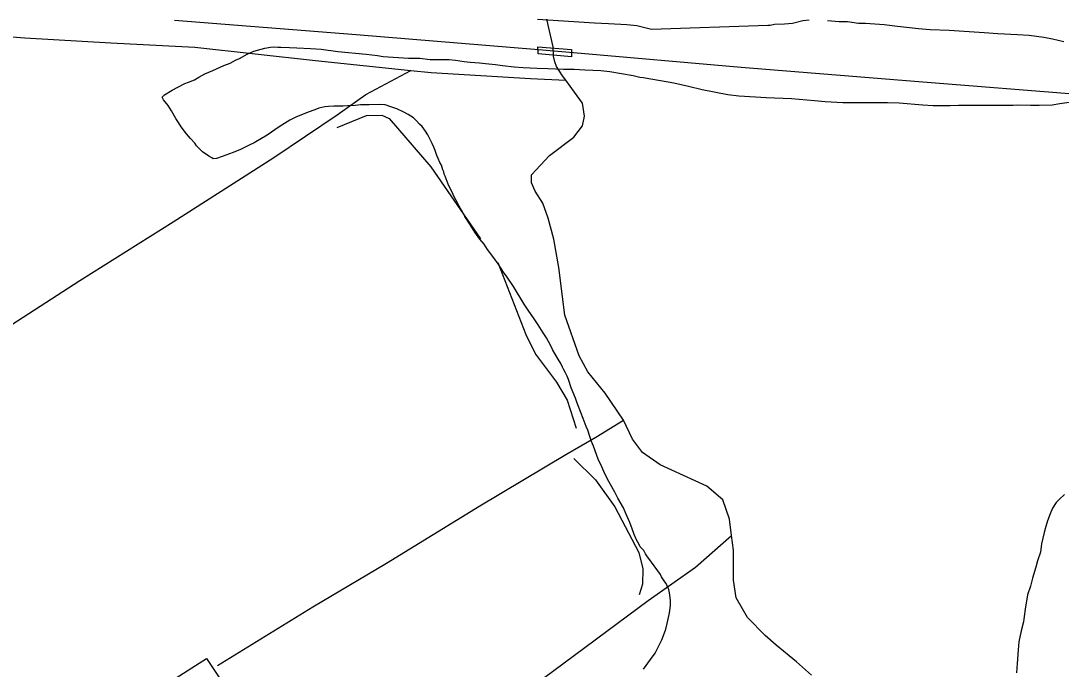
# Model space of a CAD drawing. Extents: x 3419139 to 3457078, y 540382 to 565875.
# Drawn here: x 3445524 to 3447121, y 552372 to 553369 of the extents above; entities that cross this region are included whole.
import ezdxf

# ---------------------------------------------------------------- set-up
doc = ezdxf.new("R2010")
doc.units = 0
for name, color, linetype in [('V-BRDG-OTLN', 7, 'Continuous'), ('V-DTCH-CNTR', 7, 'Continuous'), ('V-RAIL-TRAK', 7, 'Continuous'), ('V-SITE-VEGE', 7, 'Continuous'), ('V-TOPO-SHOR', 7, 'Continuous')]:
    doc.layers.add(name, color=color, linetype=linetype)

msp = doc.modelspace()

# ---------------------------------------------------------------- linework, layer by layer
at = {"layer": 'V-BRDG-OTLN'}
msp.add_lwpolyline([(3446317.9, 553328.6), (3446369.6, 553324.4), (3446369.2, 553313), (3446318, 553317.5)], close=True, dxfattribs=at)
at = {"layer": 'V-DTCH-CNTR'}
for points in [[(3446009.8, 553204.8), (3446054.9, 553222.8), (3446078.1, 553223.6), (3446089.4, 553218.2), (3446153.6, 553143.9), (3446229.9, 553033.6)], [(3446256.2, 552997.4), (3446299.1, 552886.7), (3446314.1, 552856.2), (3446346.6, 552813.1), (3446362.7, 552785.5), (3446376.6, 552742.7)], [(3446373.1, 552696.1), (3446406, 552663.5), (3446435.9, 552621.8), (3446472.8, 552551.4), (3446479.1, 552526.8), (3446478.5, 552502.8), (3446473.4, 552486.4)], [(3445141.8, 551953.2), (3445270.7, 552034.7), (3445423.6, 552137.5), (3445605.8, 552259.4), (3445809.2, 552388.8), (3445910.8, 552235.5), (3445989.4, 552124.7)]]:
    msp.add_lwpolyline(points, dxfattribs=at)
at = {"layer": 'V-RAIL-TRAK'}
msp.add_lwpolyline([(3447165.8, 553253.9), (3446896, 553275), (3446629.8, 553297), (3446372.6, 553319.3), (3446318.7, 553323.9), (3446039, 553346.9), (3445759.8, 553368.8)], dxfattribs=at)
at = {"layer": 'V-SITE-VEGE'}
for p, q in [((3445859.7, 553310.4), (3445871.3, 553317.2)), ((3445871.3, 553317.2), (3445881.7, 553322.1)), ((3445881.7, 553322.1), (3445898.6, 553326.6)), ((3445898.6, 553326.6), (3445907.2, 553328.2)), ((3445907.2, 553328.2), (3445911.3, 553328.5)), ((3445911.3, 553328.5), (3445918.8, 553328.2)), ((3445918.8, 553328.2), (3445923.2, 553328.2)), ((3445923.2, 553328.2), (3445936.3, 553327.5)), ((3445936.3, 553327.5), (3445947.9, 553327.2)), ((3445947.9, 553327.2), (3445968.5, 553326.1)), ((3445968.5, 553326.1), (3445985, 553324.7)), ((3445985, 553324.7), (3446010.8, 553321.4)), ((3446010.8, 553321.4), (3446054.2, 553317)), ((3446054.2, 553317), (3446071.4, 553315.2)), ((3445818.6, 553292.3), (3445835.8, 553299.9)), ((3445835.8, 553299.9), (3445845.5, 553303.6)), ((3445845.5, 553303.6), (3445853.7, 553307.8)), ((3445853.7, 553307.8), (3445859.7, 553310.4)), ((3446071.4, 553315.2), (3446080.4, 553313.8)), ((3446080.4, 553313.8), (3446119, 553310.9)), ((3446119, 553310.9), (3446126.1, 553311.3)), ((3446126.1, 553311.3), (3446136.5, 553311.3)), ((3446136.5, 553311.3), (3446152.3, 553309.1)), ((3446152.3, 553309.1), (3446156, 553308.8)), ((3446156, 553308.8), (3446158.2, 553309.2)), ((3446158.2, 553309.2), (3446169.8, 553309.2)), ((3446169.8, 553309.2), (3446181.8, 553308.9)), ((3446181.8, 553308.9), (3446191.2, 553307.8)), ((3446191.2, 553307.8), (3446204.6, 553305.9)), ((3446204.6, 553305.9), (3446213.6, 553304.8)), ((3446213.6, 553304.8), (3446228.2, 553303.8)), ((3446228.2, 553303.8), (3446237.6, 553302.7)), ((3446237.6, 553302.7), (3446252.5, 553301.2)), ((3446252.5, 553301.2), (3446263.4, 553299.8)), ((3446263.4, 553299.8), (3446281.4, 553298)), ((3445797.3, 553281.8), (3445806.3, 553287)), ((3445806.3, 553287), (3445818.6, 553292.3)), ((3446281.4, 553298), (3446295.2, 553296.9)), ((3446295.2, 553296.9), (3446316.5, 553295.5)), ((3446316.5, 553295.5), (3446333, 553295.1)), ((3446333, 553295.1), (3446357.3, 553294.1)), ((3446357.3, 553294.1), (3446373.4, 553294.2)), ((3446373.4, 553294.2), (3446389.9, 553293.1)), ((3446389.9, 553293.1), (3446414.2, 553292)), ((3446414.2, 553292), (3446428, 553290.6)), ((3446428, 553290.6), (3446446, 553287.7)), ((3446446, 553287.7), (3446464, 553284.4)), ((3446464, 553284.4), (3446474.1, 553282.1)), ((3445765.2, 553266.3), (3445775.7, 553272)), ((3445775.7, 553272), (3445781.6, 553274.2)), ((3445781.6, 553274.2), (3445790.6, 553278)), ((3445790.6, 553278), (3445797.3, 553281.8)), ((3446474.1, 553282.1), (3446480.1, 553281.4)), ((3446480.1, 553281.4), (3446488.3, 553279.6)), ((3446488.3, 553279.6), (3446494.3, 553278.8)), ((3446494.3, 553278.8), (3446526.5, 553273)), ((3446526.5, 553273), (3446537.7, 553270.4)), ((3446537.7, 553270.4), (3446548.9, 553268.2)), ((3446548.9, 553268.2), (3446569.9, 553263)), ((3445740.9, 553251.3), (3445744.7, 553254.7)), ((3445744.7, 553254.7), (3445756.2, 553261.8)), ((3445756.2, 553261.8), (3445765.2, 553266.3)), ((3446569.9, 553263), (3446609.6, 553255.3)), ((3446609.6, 553255.3), (3446626.4, 553253.1)), ((3446626.4, 553253.1), (3446651.9, 553251.7)), ((3446651.9, 553251.7), (3446668.3, 553250.6)), ((3445742.8, 553247.2), (3445740.9, 553251.3)), ((3445750, 553238.2), (3445742.8, 553247.2)), ((3445755.2, 553230.4), (3445750, 553238.2)), ((3445990.5, 553236.4), (3445981.5, 553234.1)), ((3445996.5, 553236.8), (3445990.5, 553236.4)), ((3446004.7, 553237.6), (3445996.5, 553236.8)), ((3446018.9, 553237.6), (3446004.7, 553237.6)), ((3446025.3, 553238), (3446018.9, 553237.6)), ((3446037.3, 553238.4), (3446025.3, 553238)), ((3446045.5, 553239.2), (3446037.3, 553238.4)), ((3446059, 553239.6), (3446045.5, 553239.2)), ((3446075.1, 553239.7), (3446059, 553239.6)), ((3446083.3, 553239.3), (3446075.1, 553239.7)), ((3446093.8, 553236), (3446083.3, 553239.3)), ((3446101.3, 553233.4), (3446093.8, 553236)), ((3446668.3, 553250.6), (3446706.9, 553248.9)), ((3446706.9, 553248.9), (3446742.4, 553246)), ((3446742.4, 553246), (3446758.9, 553244.5)), ((3446758.9, 553244.5), (3446785.8, 553242.8)), ((3446785.8, 553242.8), (3446854.3, 553243)), ((3446854.3, 553243), (3446872.6, 553242.3)), ((3446872.6, 553242.3), (3446908.6, 553239.4)), ((3446908.6, 553239.4), (3446924.6, 553238.4)), ((3446924.6, 553238.4), (3446950.5, 553238.4)), ((3446950.5, 553238.4), (3446963.5, 553238.9)), ((3446963.5, 553238.9), (3447047.7, 553239.1)), ((3447047.7, 553239.1), (3447054.8, 553239.2)), ((3447054.8, 553239.2), (3447074.3, 553238.9)), ((3447074.3, 553238.9), (3447087.4, 553238.9)), ((3447087.4, 553238.9), (3447107.2, 553239.3)), ((3447107.2, 553239.3), (3447119.2, 553241.2)), ((3447119.2, 553241.2), (3447137.1, 553243.9)), ((3445762, 553218.4), (3445755.2, 553230.4)), ((3445946.1, 553220.2), (3445937.1, 553216)), ((3445965.1, 553228.1), (3445946.1, 553220.2)), ((3445975.2, 553231.9), (3445965.1, 553228.1)), ((3445981.5, 553234.1), (3445975.2, 553231.9)), ((3446112.1, 553228.2), (3446101.3, 553233.4)), ((3446118.5, 553224.5), (3446112.1, 553228.2)), ((3446126.7, 553219.3), (3446118.5, 553224.5)), ((3445765.8, 553212.1), (3445762, 553218.4)), ((3445769.9, 553205.4), (3445765.8, 553212.1)), ((3445778.5, 553194.9), (3445769.9, 553205.4)), ((3445920.7, 553205.5), (3445902, 553192.7)), ((3445937.1, 553216), (3445920.7, 553205.5)), ((3446130.9, 553215.5), (3446126.7, 553219.3)), ((3446136.1, 553209.9), (3446130.9, 553215.5)), ((3446139.9, 553206.2), (3446136.1, 553209.9)), ((3446145.5, 553198.8), (3446139.9, 553206.2)), ((3445784.5, 553187.8), (3445778.5, 553194.9)), ((3445790.9, 553180.7), (3445784.5, 553187.8)), ((3445902, 553192.7), (3445882.2, 553181)), ((3446148.9, 553193.5), (3446145.5, 553198.8)), ((3446152.7, 553185.3), (3446148.9, 553193.5)), ((3445793.9, 553176.3), (3445790.9, 553180.7)), ((3445799.2, 553170.7), (3445793.9, 553176.3)), ((3445874.7, 553177.3), (3445861.3, 553170.9)), ((3445882.2, 553181), (3445874.7, 553177.3)), ((3446155.3, 553180.1), (3446152.7, 553185.3)), ((3446157.9, 553174.5), (3446155.3, 553180.1)), ((3446160.2, 553169.2), (3446157.9, 553174.5)), ((3445802.9, 553167.3), (3445799.2, 553170.7)), ((3445812.7, 553160.6), (3445802.9, 553167.3)), ((3445817.2, 553158), (3445812.7, 553160.6)), ((3445819.4, 553156.5), (3445817.2, 553158)), ((3445824.3, 553156.9), (3445819.4, 553156.5)), ((3445833.3, 553159.9), (3445824.3, 553156.9)), ((3445850.1, 553166.4), (3445833.3, 553159.9)), ((3445861.3, 553170.9), (3445850.1, 553166.4)), ((3446162.9, 553161.8), (3446160.2, 553169.2)), ((3446164.7, 553156.9), (3446162.9, 553161.8)), ((3446167.4, 553150.6), (3446164.7, 553156.9)), ((3446169.6, 553146.5), (3446167.4, 553150.6)), ((3446171.9, 553139.4), (3446169.6, 553146.5)), ((3446173.4, 553136.4), (3446171.9, 553139.4)), ((3446173.8, 553133), (3446173.4, 553136.4)), ((3446175.7, 553129.6), (3446173.8, 553133)), ((3446180.2, 553117.7), (3446175.7, 553129.6)), ((3446187.7, 553101.6), (3446180.2, 553117.7)), ((3446190, 553097.1), (3446187.7, 553101.6)), ((3446193.8, 553090), (3446190, 553097.1)), ((3446196.8, 553083.7), (3446193.8, 553090)), ((3446202.8, 553074), (3446196.8, 553083.7)), ((3446205.8, 553067.6), (3446202.8, 553074)), ((3446214.5, 553054.6), (3446205.8, 553067.6)), ((3446221.2, 553043.8), (3446214.5, 553054.6)), ((3446228.7, 553032.9), (3446221.2, 553043.8)), ((3446235.1, 553025.1), (3446228.7, 553032.9)), ((3446240.4, 553016.9), (3446235.1, 553025.1)), ((3446250.2, 553004.2), (3446240.4, 553016.9)), ((3446256.6, 552995.2), (3446250.2, 553004.2)), ((3446266, 552981), (3446256.6, 552995.2)), ((3446269.7, 552976.2), (3446266, 552981)), ((3446280.2, 552960.1), (3446269.7, 552976.2)), ((3446296.8, 552933.3), (3446280.2, 552960.1)), ((3446302.8, 552923.9), (3446296.8, 552933.3)), ((3446312.2, 552910.5), (3446302.8, 552923.9)), ((3446318.2, 552901.5), (3446312.2, 552910.5)), ((3446326.1, 552889.2), (3446318.2, 552901.5)), ((3446331, 552881.4), (3446326.1, 552889.2)), ((3446337.4, 552870.2), (3446331, 552881.4)), ((3446340.4, 552863.4), (3446337.4, 552870.2)), ((3446345.7, 552853.7), (3446340.4, 552863.4)), ((3446349.1, 552848.5), (3446345.7, 552853.7)), ((3446352.8, 552841.8), (3446349.1, 552848.5)), ((3446355.5, 552836.6), (3446352.8, 552841.8)), ((3446357.4, 552832.1), (3446355.5, 552836.6)), ((3446360, 552827.6), (3446357.4, 552832.1)), ((3446362.6, 552822.4), (3446360, 552827.6)), ((3446364.9, 552817.5), (3446362.6, 552822.4)), ((3446369, 552804.8), (3446364.9, 552817.5)), ((3446375.5, 552788.7), (3446369, 552804.8)), ((3446377.7, 552782.4), (3446375.5, 552788.7)), ((3446383.8, 552766.7), (3446377.7, 552782.4)), ((3446387.5, 552757.4), (3446383.8, 552766.7)), ((3446391.7, 552745.4), (3446387.5, 552757.4)), ((3446394.3, 552739.8), (3446391.7, 552745.4)), ((3446397.3, 552729.7), (3446394.3, 552739.8)), ((3446400, 552722.2), (3446397.3, 552729.7)), ((3446403, 552714.8), (3446400, 552722.2)), ((3446410.2, 552695), (3446403, 552714.8)), ((3446415.8, 552683.4), (3446410.2, 552695)), ((3446419.2, 552675.9), (3446415.8, 552683.4)), ((3446424.9, 552664.3), (3446419.2, 552675.9)), ((3446435.8, 552644.5), (3446424.9, 552664.3)), ((3446440.7, 552635.2), (3446435.8, 552644.5)), ((3446449.3, 552620.3), (3446440.7, 552635.2)), ((3447118.6, 552633.7), (3447113.7, 552628.4)), ((3447126.4, 552640.5), (3447118.6, 552633.7)), ((3446452.7, 552611.3), (3446449.3, 552620.3)), ((3447108.1, 552619.5), (3447104.4, 552611.2)), ((3447113.7, 552628.4), (3447108.1, 552619.5)), ((3446458.8, 552597.5), (3446452.7, 552611.3)), ((3446462.5, 552588.1), (3446458.8, 552597.5)), ((3447100, 552600.3), (3447097.4, 552591.7)), ((3447104.4, 552611.2), (3447100, 552600.3)), ((3446465.6, 552579.2), (3446462.5, 552588.1)), ((3447094.8, 552582.4), (3447091.1, 552564.8)), ((3447097.4, 552591.7), (3447094.8, 552582.4)), ((3446469.3, 552571.3), (3446465.6, 552579.2)), ((3446473.1, 552563.9), (3446469.3, 552571.3)), ((3447091.1, 552564.8), (3447089.3, 552552.4)), ((3446474.6, 552560.5), (3446473.1, 552563.9)), ((3446480.2, 552554.5), (3446474.6, 552560.5)), ((3446482.9, 552549.7), (3446480.2, 552554.5)), ((3446485.9, 552545.2), (3446482.9, 552549.7)), ((3447089.3, 552552.4), (3447084.8, 552538.9)), ((3446488.1, 552542.6), (3446485.9, 552545.2)), ((3446505.8, 552518), (3446488.1, 552542.6)), ((3447084.8, 552538.9), (3447082.2, 552529.2)), ((3446507.7, 552514.2), (3446505.8, 552518)), ((3447082.2, 552529.2), (3447077.1, 552512.4)), ((3446512.9, 552506.4), (3446507.7, 552514.2)), ((3446514.8, 552503.8), (3446512.9, 552506.4)), ((3446517.8, 552496.7), (3446514.8, 552503.8)), ((3447077.1, 552512.4), (3447074.1, 552500)), ((3446519, 552494.8), (3446517.8, 552496.7)), ((3446519.3, 552492.2), (3446519, 552494.8)), ((3446520.5, 552486.6), (3446519.3, 552492.2)), ((3446521.3, 552477.2), (3446520.5, 552486.6)), ((3447069.7, 552486.5), (3447066, 552464.8)), ((3447074.1, 552500), (3447069.7, 552486.5)), ((3446520.2, 552461.9), (3446521.3, 552470.9)), ((3446521.3, 552470.9), (3446521.3, 552477.2)), ((3446516.5, 552442.4), (3446519.1, 552456.6)), ((3446519.1, 552456.6), (3446520.2, 552461.9)), ((3447066, 552464.8), (3447063.8, 552449.1)), ((3446514.3, 552433.8), (3446516.5, 552442.4)), ((3447063.4, 552445.3), (3447059.7, 552431.1)), ((3447063.8, 552449.1), (3447063.4, 552445.3)), ((3446508, 552417.3), (3446512.1, 552428.2)), ((3446512.1, 552428.2), (3446514.3, 552433.8)), ((3447059.7, 552431.1), (3447056.4, 552414.6)), ((3446498, 552397.1), (3446506.1, 552413.2)), ((3446506.1, 552413.2), (3446508, 552417.3)), ((3447056.4, 552414.6), (3447055, 552401.9)), ((3446490.5, 552387.3), (3446498, 552397.1)), ((3447055, 552401.9), (3447053.5, 552381.3)), ((3446479.7, 552372.3), (3446490.5, 552387.3)), ((3447053.5, 552381.3), (3447052.8, 552366.8))]:
    msp.add_line(p, q, dxfattribs=at)
for points in [[(3446734.4, 553369.5), (3446724.3, 553368.4), (3446708.6, 553364.6), (3446696.2, 553363.1), (3446680.9, 553362.6), (3446674.2, 553361.5), (3446670.8, 553361.5), (3446492.4, 553354.9), (3446486, 553356.8), (3446469.5, 553360.8), (3446454.2, 553362.3), (3446426.1, 553364), (3446404.8, 553364.7), (3446317.2, 553370.4)], [(3447125.4, 553336.4), (3447107.8, 553340.1), (3447094.7, 553342.7), (3447071.9, 553346), (3447053.9, 553347), (3447024, 553348.4), (3447002.7, 553350.2), (3446949.2, 553353.8), (3446920, 553354.8), (3446902, 553356.3), (3446869.8, 553359.9), (3446849.2, 553362.4), (3446820.8, 553364.2), (3446810, 553364.6), (3446793.1, 553366.7), (3446780.4, 553367.1), (3446762.4, 553368.5)]]:
    msp.add_lwpolyline(points, dxfattribs=at)
at = {"layer": 'V-TOPO-SHOR'}
msp.add_line((3445825.8, 552378.1), (3445972.3, 552468.4), dxfattribs=at)
for points in [[(3446341.3, 553328.4), (3446331.7, 553371.2)], [(3445344.1, 553357.3), (3445530.3, 553342.1), (3445662.1, 553334.7), (3445791.1, 553328), (3445976.2, 553307.3), (3446122.7, 553292.2), (3446153.7, 553289), (3446306.4, 553280), (3446360.5, 553277.5)], [(3446601.8, 552632.8), (3446577.1, 552653.3), (3446505.5, 552686.5), (3446478.4, 552705.4), (3446463.3, 552726), (3446449.4, 552754.7), (3446421, 552796.6), (3446394.7, 552829), (3446381.1, 552853.6), (3446359.4, 552916.3), (3446349.7, 552989.3), (3446342.4, 553032.9), (3446333.5, 553065.5), (3446325.5, 553088.5), (3446313.5, 553106.7), (3446307.9, 553119.4), (3446307.9, 553132.1), (3446335.6, 553161.6), (3446372.8, 553189.5), (3446386.3, 553207), (3446389.4, 553222.1), (3446386.1, 553241.9), (3446374.2, 553258.6), (3446360.5, 553277.5), (3446355.8, 553283.9), (3446346.3, 553298.2), (3446343.8, 553305.3), (3446341.6, 553314.4), (3446341.3, 553328.4)], [(3445466.4, 552873.6), (3445614.4, 552969.5), (3445757.7, 553059.5), (3445912.4, 553158.7), (3446009.7, 553224.1), (3446053.7, 553255.4), (3446122.7, 553292.2)], [(3445972.3, 552468.4), (3446085.2, 552535.5), (3446228.5, 552623.5), (3446360.7, 552702.4), (3446406.8, 552729), (3446449.4, 552754.7)], [(3446615.2, 552577.5), (3446612.2, 552602.6), (3446601.8, 552632.8)], [(3445359.7, 551653.9), (3445533.7, 551779.6), (3445723.5, 551919.5), (3445920, 552060.7), (3446120.7, 552206.2), (3446326.3, 552358.4), (3446487.3, 552478.1), (3446559.7, 552529.3), (3446615.2, 552577.5)], [(3446737.7, 552363.2), (3446714.6, 552383.8), (3446683.5, 552409.1), (3446666.8, 552424.1), (3446639.7, 552451.8), (3446622.1, 552482), (3446618.1, 552509), (3446617.9, 552555), (3446615.2, 552577.5)]]:
    msp.add_lwpolyline(points, dxfattribs=at)

doc.saveas('drawing.dxf')
